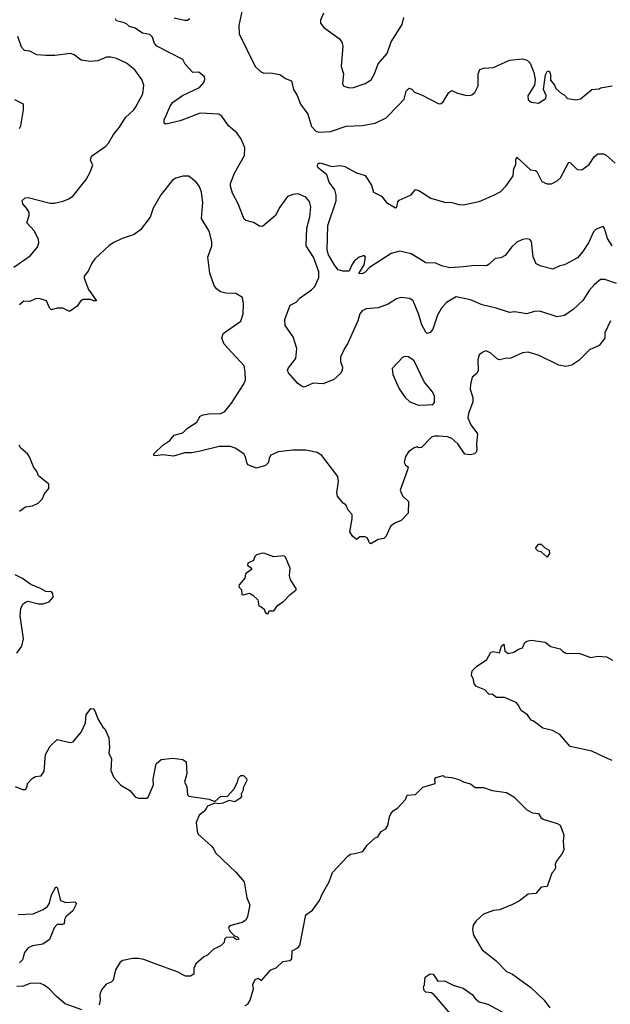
# Model space of a CAD drawing. Extents: x 2086813 to 2278017, y 548126 to 753336.
# Tile 257 of 461: x 2151865 to 2155952, y 679478 to 686289. Entities that reach past the tile are written whole.
import ezdxf

# ---------------------------------------------------------------- set-up
doc = ezdxf.new("R2010")
doc.units = 0

msp = doc.modelspace()

# ---------------------------------------------------------------- linework, layer by layer
at = {"layer": '0CON10XD'}
for points in [[(2153402.5, 686345), (2153381.5, 686248.5), (2153385, 686191.2), (2153495, 685966), (2153530.9, 685930.9), (2153555, 685919.2), (2153600.5, 685920.5), (2153665, 685910), (2153705, 685882), (2153745.7, 685865.7), (2153760, 685805), (2153786, 685765), (2153809.2, 685705), (2153860, 685635), (2153885, 685550), (2153915, 685517.1), (2153935, 685511.1), (2154015, 685515.6), (2154125, 685552.5), (2154235, 685556.7), (2154325, 685572.2), (2154400.3, 685609.7), (2154484.2, 685695.8), (2154525, 685740), (2154540.6, 685795), (2154560, 685815), (2154579.1, 685809.1), (2154596.4, 685786.4), (2154645, 685768.8), (2154765, 685706.2), (2154781.7, 685708.3), (2154795, 685720), (2154834.2, 685785.8), (2154855, 685800), (2154895, 685780), (2154947, 685767), (2154975, 685763.3), (2154995, 685768.8), (2155015.8, 685784.2), (2155038.8, 685831.2), (2155037.5, 685915), (2155048.8, 685945), (2155075, 685954.2), (2155145, 685957.5), (2155255, 686009.4), (2155345, 686017.5), (2155378, 686008), (2155397.7, 685987.7), (2155424.1, 685924.1), (2155433.3, 685875), (2155428.8, 685835), (2155382.7, 685762.7), (2155384.2, 685735), (2155405, 685718.8), (2155455, 685712.5), (2155506.4, 685743.6), (2155508.8, 685765), (2155490.8, 685805), (2155503.6, 685906.4), (2155515, 685930), (2155530, 685935), (2155539.5, 685909.5), (2155538.8, 685871.2), (2155565, 685836.7), (2155575, 685812.5), (2155615, 685777.5), (2155635, 685767.5), (2155655, 685742.5), (2155716.4, 685733.6), (2155745, 685741.2), (2155825, 685806.2), (2155875, 685810), (2155883.6, 685816.4), (2155965, 685831.2)], [(2153967.5, 686335), (2153946, 686285), (2153948, 686265), (2153969.2, 686235), (2154075, 686159.4), (2154095, 686133.8), (2154100.4, 686105), (2154090, 685965), (2154107.1, 685915), (2154098.8, 685845), (2154109.3, 685829.3), (2154146.4, 685816.4), (2154175, 685820), (2154255, 685848), (2154296.4, 685873.6), (2154320.6, 685915), (2154346.3, 685983.7), (2154407.8, 686055), (2154435.3, 686134.7), (2154512.9, 686255), (2154524.2, 686305)], [(2155585, 684233.8), (2155465, 684271.5), (2155425, 684270.6), (2155375, 684253.1), (2155291.7, 684268.3), (2155255, 684262.5), (2155163.6, 684293.6), (2155065, 684316), (2154985, 684350), (2154885, 684370.5), (2154818, 684332), (2154785, 684293.1), (2154757.1, 684245), (2154723.2, 684146.8), (2154705, 684123.8), (2154685, 684118.8), (2154675, 684126.7), (2154647.6, 684177.6), (2154626, 684255), (2154587.1, 684345), (2154565, 684361.2), (2154502.7, 684367.3), (2154473.2, 684356.8), (2154415, 684320.8), (2154345, 684295.6), (2154262.4, 684287.6), (2154235, 684274), (2154219.2, 684255), (2154205, 684206.7), (2154134.1, 684045.9), (2154111.9, 684015), (2154085.4, 683954.6), (2154085.5, 683925), (2154098.9, 683885), (2154097.8, 683865), (2154086.7, 683843.3), (2154039.6, 683800.4), (2153965, 683770), (2153895, 683774.3), (2153833, 683747), (2153815, 683752.8), (2153787.4, 683775), (2153725.5, 683845), (2153718.9, 683865), (2153725, 683881.2), (2153775.7, 683945), (2153784, 684015), (2153758.8, 684095), (2153702.9, 684172.9), (2153699.6, 684215), (2153736.2, 684313.8), (2153777.5, 684335), (2153805, 684363.8), (2153885, 684419.2), (2153908, 684442), (2153934.4, 684505), (2153936.4, 684543.6), (2153897.3, 684645), (2153847.8, 684725), (2153853.3, 684846.7), (2153872.9, 684925), (2153880, 684995), (2153871.3, 685031.3), (2153845, 685060), (2153793.2, 685083.2), (2153755, 685078.9), (2153718.8, 685065), (2153665, 684990.8), (2153634.4, 684935), (2153545, 684858.8), (2153525, 684861.2), (2153482.5, 684885), (2153430.5, 684900.5), (2153419.3, 684909.3), (2153377.1, 685015), (2153338.1, 685088.1), (2153323.1, 685136.9), (2153324.3, 685155), (2153352, 685228), (2153421.7, 685348.3), (2153423.3, 685405), (2153395.9, 685465.9), (2153368.1, 685505), (2153311.1, 685555), (2153265, 685622), (2153244.3, 685634.3), (2153115, 685642.2), (2152975, 685589.4), (2152876.7, 685566.7), (2152865, 685572.5), (2152866, 685595), (2152878, 685625), (2152904, 685685), (2152923.8, 685715), (2152992.5, 685765), (2153109.3, 685820.7), (2153140, 685855), (2153146.9, 685875), (2153144.3, 685894.3), (2153105, 685926), (2153063.6, 685923.6), (2153010.7, 685980.7), (2152995, 686012.5), (2152814, 686105), (2152799.2, 686125), (2152785, 686168.8), (2152766.2, 686186.2), (2152715, 686196.4), (2152665, 686229.2), (2152625, 686242.5), (2152605, 686260), (2152581.7, 686268.3), (2152535, 686280), (2152527.5, 686295)], [(2152935, 686301.1), (2153005, 686284.5), (2153026.7, 686285), (2153042.4, 686297.6)], [(2151825, 684577.5), (2151938, 684655), (2151988, 684715), (2151998, 684745), (2151995, 684767.5), (2151966.7, 684826.7), (2151914.1, 684884.1), (2151930, 684935), (2151930, 684955), (2151913.3, 684985), (2151886.2, 685015), (2151881.7, 685038.3), (2151904.1, 685055.9), (2151925, 685058.8), (2152075, 685020), (2152105, 685020), (2152165, 685033.8), (2152205, 685050), (2152235, 685071.2), (2152325, 685183.8), (2152354, 685235), (2152371.2, 685285), (2152356.2, 685315), (2152362.5, 685345), (2152460.6, 685415), (2152480, 685435), (2152514.3, 685495), (2152555.7, 685545), (2152597.6, 685612.4), (2152655, 685664.2), (2152670, 685685), (2152716.9, 685775), (2152724.4, 685835), (2152711.4, 685875), (2152662.6, 685942.6), (2152605, 685988), (2152535, 686020), (2152495, 686028.9), (2152465, 686028.9), (2152405, 686003.5), (2152355, 685998.5), (2152289.7, 686009.7), (2152243.3, 686045), (2152215.8, 686055.8), (2152107.9, 686042.1), (2152045, 686041.9), (2151985, 686045.7), (2151935, 686070.8), (2151898.8, 686075), (2151878.1, 686098.1), (2151852.6, 686172.6)], [(2151863, 685537), (2151872.5, 685555), (2151892.5, 685665), (2151892.5, 685705), (2151832.5, 685735)], [(2155965, 684724.4), (2155932.2, 684775), (2155912.2, 684845), (2155905, 684855.6), (2155895, 684856.7), (2155855, 684840), (2155835, 684821.9), (2155800.4, 684745), (2155763.2, 684685), (2155725, 684642.5), (2155635, 684592.5), (2155603, 684587), (2155555, 684564), (2155472.9, 684582.9), (2155438.8, 684598.8), (2155418.8, 684648.8), (2155408.1, 684755), (2155395, 684767.5), (2155375, 684771.9), (2155345, 684768.6), (2155305, 684750), (2155271.8, 684718.2), (2155225, 684657.5), (2155195, 684640.8), (2155155, 684636.9), (2155115, 684597.5), (2155095, 684586.4), (2155015, 684588.1), (2154935, 684580), (2154842.1, 684572.1), (2154785, 684586), (2154744.3, 684604.3), (2154675, 684607.8), (2154575, 684670), (2154495, 684686.7), (2154435, 684670.6), (2154285.6, 684574.4), (2154255, 684542), (2154235, 684530.8), (2154212.5, 684532.5), (2154248.1, 684591.9), (2154259.4, 684645), (2154248.6, 684658.6), (2154215, 684645.6), (2154180.9, 684619.1), (2154160.7, 684589.3), (2154145, 684548.8), (2154101.4, 684548.6), (2154069.1, 684559.1), (2154045, 684587.5), (2154002, 684662), (2153992.1, 684695), (2153996.9, 684865), (2154054.5, 685035.5), (2154055.5, 685075), (2154045, 685112), (2154006.2, 685165), (2153990, 685215), (2153931.2, 685265), (2153926.2, 685275), (2153928.8, 685291.2), (2153945, 685297.5), (2154025, 685273.8), (2154085, 685280), (2154115, 685272.5), (2154195, 685229.2), (2154255, 685212), (2154300, 685145), (2154313.3, 685095), (2154368.1, 685068.1), (2154402.5, 685025), (2154465, 684987.5), (2154475, 684992.5), (2154482, 685028), (2154490.7, 685039.3), (2154573.8, 685076.2), (2154605, 685113.3), (2154627, 685107), (2154711.2, 685055), (2154765, 685036.9), (2154805.7, 685025.7), (2154855, 685024.2), (2154905, 685010), (2154935, 685008.1), (2155045, 685030.8), (2155145.8, 685074.2), (2155195, 685100.5), (2155230.8, 685139.2), (2155280.5, 685209.5), (2155285, 685260), (2155298.8, 685285), (2155298, 685322), (2155305, 685337.5), (2155401.2, 685251.2), (2155435, 685245.8), (2155445, 685237.5), (2155479.4, 685169.4), (2155515, 685154.4), (2155545, 685153.1), (2155585, 685173.1), (2155607.1, 685195), (2155665, 685303.3), (2155675, 685300), (2155722.6, 685252.6), (2155755, 685250), (2155805, 685286.2), (2155839.7, 685340.3), (2155865, 685361.2), (2155905, 685361.2), (2155922.7, 685352.7), (2155985, 685296.2)], [(2155954.2, 684205), (2155915, 684122.5), (2155913.8, 684085), (2155876.2, 684035), (2155808.8, 684005), (2155735, 683932), (2155685, 683900), (2155645, 683890.8), (2155595, 683899.2), (2155460, 683965), (2155385, 683988.9), (2155345, 683983.3), (2155265, 683947.5), (2155225, 683945.8), (2155185, 683936), (2155170.9, 683940.9), (2155125, 683982), (2155092.7, 683997.3), (2155070.3, 683989.7), (2155045, 683971.2), (2155035.6, 683935), (2155038.3, 683861.7), (2155028.7, 683841.3), (2154996, 683815), (2154984.2, 683765), (2154981.9, 683731.9), (2155001.2, 683675), (2155001.2, 683645), (2154970, 683565), (2154966, 683535), (2154988, 683485), (2155033.3, 683425), (2155026.2, 683355), (2155028.8, 683311.2), (2155023.6, 683296.4), (2155013.6, 683286.4), (2154985, 683278.8), (2154945, 683283.8), (2154896.7, 683355), (2154855, 683391.2), (2154825, 683403.3), (2154765, 683408), (2154735, 683408), (2154715, 683400), (2154645, 683330), (2154625, 683327.5), (2154615, 683333.3), (2154595, 683328), (2154555, 683300), (2154535, 683267.5), (2154526.7, 683225), (2154535, 683207.5), (2154552.5, 683195), (2154548.8, 683175), (2154497.1, 683035), (2154515, 682996), (2154556.7, 682955), (2154554.2, 682875.8), (2154505.6, 682824.4), (2154465, 682808), (2154433, 682787), (2154417, 682753), (2154402, 682715), (2154385, 682700), (2154345, 682692.5), (2154295, 682662.5), (2154285, 682670), (2154271.3, 682701.3), (2154255, 682712.1), (2154218.4, 682711.6), (2154195, 682692.5), (2154167.5, 682715), (2154150, 682745), (2154166.2, 682835), (2154166.2, 682865), (2154137.5, 682895), (2154123, 682933), (2154103.6, 682943.6), (2154063.6, 682993.6), (2154060, 683015), (2154072, 683095), (2154067.7, 683127.7), (2153955, 683273.3), (2153924.4, 683294.4), (2153845, 683311.8), (2153755, 683310.9), (2153655, 683298.8), (2153604.1, 683275.9), (2153591.2, 683255), (2153587.5, 683225), (2153566.1, 683203.9), (2153505, 683187.5), (2153445, 683210), (2153436.2, 683225), (2153428.8, 683265), (2153415.5, 683285.5), (2153356.2, 683325), (2153325, 683336.7), (2153245, 683335.6), (2153105, 683302.5), (2153055, 683292.9), (2153005, 683291.4), (2152928.7, 683268.7), (2152855, 683277.5), (2152802, 683272), (2152792.5, 683275), (2152793.8, 683285), (2152855, 683346), (2152905, 683378.8), (2152935, 683414), (2152995, 683430), (2153027.6, 683462.4), (2153090.8, 683505), (2153114.6, 683545.4), (2153135, 683555.4), (2153175, 683562.7), (2153257.5, 683565), (2153285, 683578.6), (2153332.1, 683635), (2153414.2, 683765), (2153427.5, 683795), (2153426.4, 683853.6), (2153418.8, 683895), (2153281.2, 684045), (2153263.8, 684085), (2153273, 684117), (2153396.1, 684203.9), (2153412.5, 684255), (2153413, 684323), (2153406.4, 684366.4), (2153360, 684395), (2153292.3, 684397.7), (2153255, 684405.8), (2153227.4, 684427.4), (2153211.1, 684451.1), (2153180, 684535), (2153168.1, 684645), (2153194.5, 684725.5), (2153195.6, 684755), (2153176.2, 684826.2), (2153124.5, 684914.5), (2153132.5, 685025), (2153124, 685095), (2153108.8, 685135), (2153086.7, 685165), (2153035, 685206.2), (2152995, 685206.2), (2152945, 685192), (2152921.7, 685178.3), (2152843, 685077), (2152788.9, 684985), (2152767.4, 684922.6), (2152702, 684835), (2152657.2, 684802.8), (2152575, 684775.7), (2152517, 684747), (2152485, 684726), (2152385.8, 684634.2), (2152363.8, 684605), (2152339.7, 684550.3), (2152311.2, 684515), (2152311.2, 684501.2), (2152342, 684422), (2152397, 684343), (2152375, 684343.3), (2152355, 684352.5), (2152305, 684353.3), (2152285, 684342.5), (2152263, 684307), (2152215, 684273.3), (2152205, 684273.3), (2152163.6, 684293.6), (2152125, 684294), (2152085, 684281.2), (2152071.2, 684295), (2152050, 684345), (2152000.7, 684360.7), (2151975, 684358.8), (2151935, 684338.8), (2151895, 684341.2), (2151865, 684316.7)], [(2155995.7, 684464.3), (2155915, 684491.4), (2155885, 684492), (2155842.4, 684457.6), (2155805, 684415.8), (2155763.1, 684346.9), (2155695.9, 684284.1), (2155635, 684242), (2155585, 684233.8)], [(2154625, 683622.5), (2154685, 683623.8), (2154725, 683627.5), (2154735, 683640), (2154735.8, 683685), (2154722.5, 683715), (2154665, 683783.3), (2154595, 683928.8), (2154555, 683956.2), (2154535, 683960), (2154516.4, 683953.6), (2154443.3, 683875), (2154447.5, 683835), (2154492, 683735), (2154533.8, 683675), (2154565.8, 683645.8), (2154625, 683622.5)], [(2151865, 682890), (2151905, 682920), (2151955, 682926.7), (2151992.5, 682945), (2152022.5, 682975), (2152033.9, 683006.1), (2152067.5, 683045), (2152066.2, 683075), (2151994.4, 683134.4), (2151984.2, 683164.2), (2151960, 683195), (2151933.3, 683265), (2151920, 683285), (2151872, 683325), (2151860.8, 683345)], [(2155515, 682570), (2155475, 682607.5), (2155453, 682613), (2155440, 682625), (2155437.5, 682635), (2155455, 682660), (2155475, 682660), (2155497, 682637), (2155528.3, 682618.3), (2155532.5, 682595), (2155515, 682570)], [(2153585, 682180), (2153591.7, 682198.3), (2153625, 682200), (2153651.7, 682238.3), (2153690, 682265), (2153737, 682313), (2153767.5, 682335), (2153777.5, 682345), (2153777.5, 682355), (2153740, 682415), (2153733.3, 682443.3), (2153736.2, 682495), (2153705, 682570), (2153695, 682580), (2153625, 682572.5), (2153555, 682597.5), (2153537, 682597), (2153505, 682587.5), (2153492.5, 682575), (2153483, 682547), (2153445, 682530), (2153442.5, 682515), (2153470, 682495), (2153470, 682485), (2153427.5, 682455), (2153422.5, 682425), (2153385, 682380), (2153382.5, 682365), (2153400, 682345), (2153401.7, 682311.7), (2153415, 682310), (2153455, 682322.5), (2153478.3, 682308.3), (2153513.3, 682275), (2153520, 682235), (2153535, 682230), (2153558.3, 682208.3), (2153561.7, 682191.7), (2153571.7, 682181.7), (2153585, 682180)], [(2151845, 681907.5), (2151880, 681955), (2151891.2, 682005), (2151867.5, 682165), (2151873.8, 682215), (2151886.7, 682245), (2151905, 682260), (2151925, 682266.7), (2151995, 682247.5), (2152025, 682247.5), (2152068.3, 682261.7), (2152096.2, 682295), (2152095, 682320), (2152085, 682331.2), (2152045, 682332.5), (2152010, 682355), (2151941.7, 682381.7), (2151885, 682422.5), (2151835, 682447.5)], [(2155965, 681164), (2155917.5, 681185), (2155825, 681229.2), (2155675, 681260), (2155602.5, 681345), (2155551.7, 681371.7), (2155485, 681386.7), (2155418.3, 681438.3), (2155403.6, 681443.6), (2155379.3, 681479.3), (2155335, 681510), (2155315, 681550), (2155300, 681565), (2155219.3, 681599.3), (2155165, 681600), (2155135, 681622.5), (2155115, 681620), (2155083, 681653), (2155026.4, 681676.4), (2155010, 681695), (2155006.7, 681725), (2154992.5, 681755), (2154997.5, 681785), (2155027.5, 681815), (2155097.7, 681862.3), (2155125, 681912.5), (2155145, 681917.5), (2155185, 681910), (2155200, 681955), (2155215, 681970), (2155223, 681923), (2155245, 681903.3), (2155285, 681913.8), (2155316.1, 681933.9), (2155345, 681943.3), (2155360.7, 681979.3), (2155375, 681990), (2155405, 681997.5), (2155502.5, 681982.5), (2155541.7, 681951.7), (2155605, 681937.5), (2155620.7, 681920.7), (2155645, 681907.5), (2155696.4, 681903.6), (2155735, 681906.2), (2155817, 681877), (2155865, 681886), (2155925, 681881.2), (2155968.3, 681858.3)], [(2151835, 680984), (2151885, 680962.5), (2151905, 680963.3), (2151917.5, 680985), (2151920, 681005), (2151950.5, 681039.5), (2151975, 681053.8), (2152015, 681057.5), (2152035, 681090), (2152044.2, 681205), (2152075, 681263.3), (2152125, 681308.8), (2152215, 681288.8), (2152235, 681293.8), (2152290.3, 681359.7), (2152320, 681425), (2152323.6, 681453.6), (2152325, 681480), (2152357, 681523), (2152375, 681522.5), (2152385, 681507.5), (2152408.8, 681448.8), (2152440, 681395), (2152453.6, 681383.6), (2152481.2, 681321.2), (2152487.5, 681255), (2152482.5, 681215), (2152500, 681175), (2152496.7, 681095), (2152516.1, 681046.1), (2152565, 680992.5), (2152627.7, 680957.7), (2152665, 680912.5), (2152685, 680902.5), (2152745, 680902.5), (2152755, 680910), (2152791.2, 680995), (2152788.8, 681035), (2152809.3, 681140.7), (2152845, 681170), (2152925, 681180), (2152995, 681170), (2153016.2, 681155), (2153021.2, 681075), (2153006.2, 681015), (2153020.8, 680985), (2153026.1, 680926.1), (2153035, 680916.7), (2153175.9, 680895.9), (2153215, 680880), (2153255, 680914), (2153303, 680917), (2153346.7, 680965), (2153372.5, 681015), (2153380, 681045), (2153395, 681060), (2153415, 681060), (2153435, 681040), (2153437.5, 681025), (2153412.5, 680975), (2153411.7, 680958.3), (2153398.3, 680931.7), (2153400, 680915), (2153389.3, 680900.7), (2153355, 680877.5), (2153315, 680887.5), (2153272, 680868), (2153245, 680863.8), (2153215, 680870), (2153165, 680847.5), (2153147.5, 680815), (2153107.5, 680785), (2153087.5, 680735), (2153092.5, 680675), (2153100, 680655), (2153191.7, 680571.7), (2153207.5, 680555), (2153220, 680525), (2153361.7, 680391.7), (2153417.5, 680325), (2153436.2, 680215), (2153456.7, 680165), (2153442.5, 680085), (2153429.3, 680060.7), (2153405, 680043.3), (2153326.4, 680023.6), (2153314.1, 680015.9), (2153310, 680005), (2153320.7, 679980.7), (2153351.7, 679951.7), (2153370, 679945), (2153380, 679935), (2153380, 679925), (2153365, 679922.5), (2153341.7, 679941.7), (2153295, 679940), (2153283, 679927), (2153280, 679905), (2153260, 679885), (2153205, 679857.5), (2153165, 679817.5), (2153140, 679805), (2153083.6, 679756.4), (2153070, 679725), (2153070, 679685), (2153047, 679673), (2153013, 679673), (2152955, 679702.5), (2152791.7, 679761.7), (2152725, 679788), (2152685, 679793.3), (2152645, 679793.3), (2152578.3, 679781.7), (2152560.7, 679769.3), (2152527.5, 679715), (2152512.5, 679645), (2152498.3, 679631.7), (2152463.6, 679616.4), (2152432.1, 679577.9), (2152420, 679545), (2152422, 679505), (2152415.8, 679475)], [(2153425, 679470), (2153445, 679477.5), (2153461.2, 679505), (2153483.8, 679585), (2153478.8, 679615), (2153495, 679650), (2153515, 679657.5), (2153538.3, 679641.7), (2153602.5, 679715), (2153639.2, 679730.8), (2153686.4, 679773.6), (2153735, 679781.2), (2153747.7, 679792.3), (2153751.7, 679848.3), (2153790.7, 679869.3), (2153803.3, 679885), (2153845, 680097.5), (2153891.7, 680128.3), (2153940, 680195), (2153960, 680245), (2154006.2, 680325), (2154030.9, 680389.1), (2154135, 680501.2), (2154155, 680516.7), (2154185, 680521.2), (2154240, 680535), (2154270.7, 680579.3), (2154325, 680630), (2154343, 680637), (2154367, 680673), (2154399.3, 680690.7), (2154412.5, 680715), (2154423.3, 680775), (2154432.5, 680795), (2154450, 680815), (2154482.7, 680837.3), (2154535.9, 680894.1), (2154546.7, 680923.3), (2154605, 680930), (2154655, 680980), (2154740, 681005), (2154737.5, 681035), (2154745, 681047.5), (2154795, 681060), (2154805, 681050), (2154855, 681047.5), (2154905, 681032.5), (2154940, 681015), (2154985, 681002.5), (2155018.3, 680978.3), (2155075, 680977.5), (2155135, 680956.7), (2155235, 680943.3), (2155285, 680913.3), (2155373.9, 680823.9), (2155413, 680803), (2155455, 680797.5), (2155470.7, 680770.7), (2155488.3, 680758.3), (2155585, 680728.8), (2155605, 680716.7), (2155630.7, 680650.7), (2155626, 680605), (2155630.6, 680545), (2155620.2, 680519.8), (2155578, 680465), (2155570, 680445), (2155573.8, 680425), (2155565.7, 680404.3), (2155548.8, 680385), (2155515, 680292.5), (2155475, 680286.7), (2155436.1, 680243.9), (2155385, 680238.8), (2155325, 680192.5), (2155275, 680167.5), (2155185, 680131.2), (2155143.9, 680126.1), (2155075, 680100), (2155023.3, 680055), (2155004, 680025), (2154998, 679995), (2155006, 679955), (2155066.2, 679855), (2155161.2, 679781.2), (2155235, 679703.8), (2155276.6, 679686.6), (2155403, 679593), (2155493.8, 679505), (2155535, 679452)], [(2151855, 680097.7), (2151957.6, 680102.4), (2152027.4, 680132.6), (2152057, 680153), (2152072.1, 680177.9), (2152085, 680233.8), (2152115, 680290), (2152125.7, 680285.7), (2152147.5, 680195), (2152185, 680180.8), (2152246.1, 680186.1), (2152257.5, 680175), (2152232.5, 680125), (2152185, 680083.3), (2152176, 680065), (2152172.5, 680035), (2152160.7, 680029.3), (2152125, 680029.2), (2152103.3, 680006.7)], [(2152103.3, 680006.7), (2152071.2, 679925), (2152025, 679892.5), (2151955, 679882.9), (2151925, 679869.2), (2151897.5, 679835), (2151884.2, 679785), (2151865, 679764.2)], [(2154858.5, 679398.5), (2154733.9, 679543.9), (2154715, 679557.5), (2154675, 679562.5), (2154663.6, 679573.6), (2154660, 679595), (2154667.5, 679615), (2154670, 679665), (2154705, 679687.5), (2154727.5, 679685), (2154758.3, 679638.3), (2154805, 679638.8), (2154865, 679610), (2154935, 679590), (2154996.2, 679545), (2155020, 679515), (2155045, 679495.7), (2155105, 679479.4), (2155215, 679419.5)], [(2152295, 679439.4), (2152180.7, 679480.7), (2152120.5, 679530.5), (2152068.6, 679585), (2152035, 679610.5), (2152005, 679623.8), (2151935, 679621.8), (2151885, 679600.6), (2151845, 679602.1)]]:
    msp.add_lwpolyline(points, dxfattribs=at)

doc.saveas('drawing.dxf')
